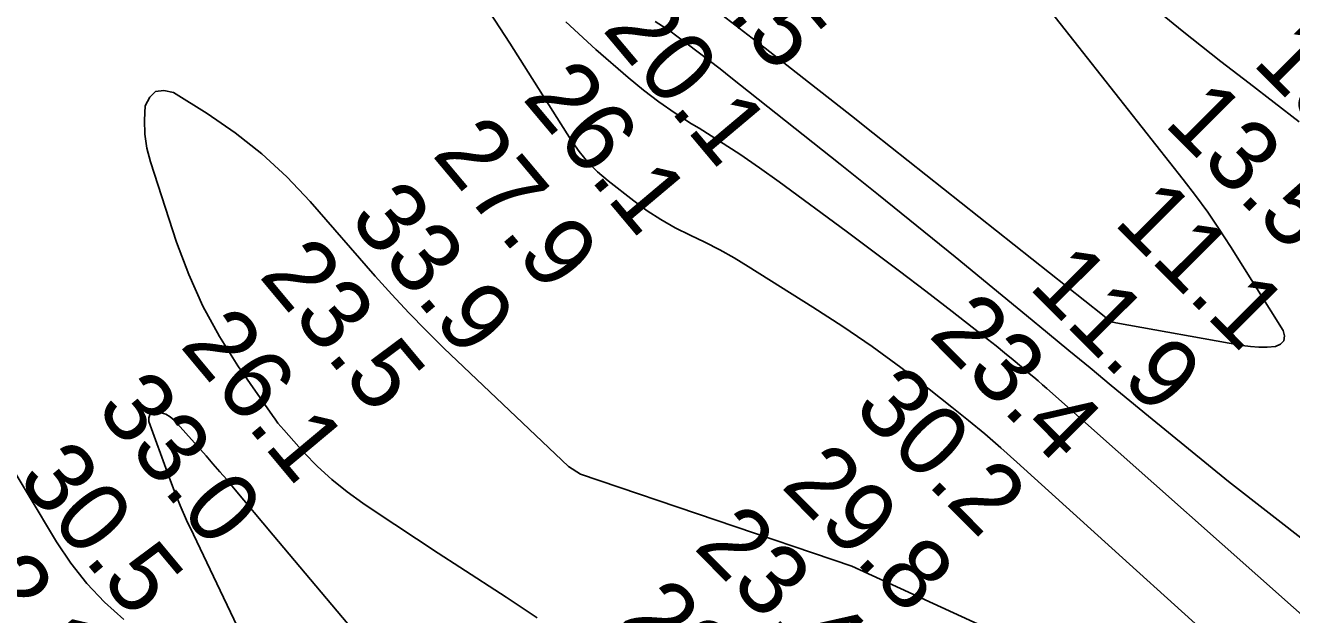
# Model space of a CAD drawing. Extents: x 3161615 to 3199515, y 867541 to 892976.
# Drawn here: x 3185167 to 3186369, y 885199 to 885758 of the extents above; entities that cross this region are included whole.
import ezdxf

# ---------------------------------------------------------------- set-up
doc = ezdxf.new("R2010")
doc.units = 0
for name, color, linetype in [('V-RIVR-RANG', 7, 'Continuous'), ('V-TOPO-DPTH', 7, 'Continuous'), ('V-TOPO-MINR', 7, 'Continuous'), ('V-TOPO-WATR', 7, 'Continuous')]:
    doc.layers.add(name, color=color, linetype=linetype)

msp = doc.modelspace()

# ---------------------------------------------------------------- linework, layer by layer
at = {"layer": 'V-TOPO-DPTH'}
for points in [[(3186199.4, 885476.7), (3186200.7, 885476.3), (3186202.1, 885475.9), (3186321.9, 885454.6), (3186329.8, 885453.6), (3186337.7, 885453), (3186345.6, 885453), (3186353.5, 885453.5), (3186358.3, 885455.9), (3186361.4, 885459), (3186362, 885463.5), (3186360.9, 885468.7), (3186310.8, 885548.5), (3186300.2, 885564.8), (3186289.3, 885580.9), (3186277.8, 885596.6), (3186266, 885612), (3186084.4, 885842.2)], [(3186084.4, 885842.2), (3186266, 885612), (3186277.8, 885596.6), (3186289.3, 885580.9), (3186300.2, 885564.8), (3186310.8, 885548.5), (3186360.9, 885468.7), (3186362, 885463.5), (3186361.4, 885459), (3186358.3, 885455.9), (3186353.5, 885453.5), (3186345.6, 885453), (3186337.7, 885453), (3186329.8, 885453.6), (3186321.9, 885454.6), (3186202.1, 885475.9), (3186200.7, 885476.3), (3186199.4, 885476.7)], [(3185680.1, 885761.4), (3185708.8, 885735.2), (3185739.5, 885708.6), (3185753.9, 885696.7), (3185768.6, 885685.4), (3185783.9, 885674.8), (3185799.6, 885664.7), (3185806.7, 885660.4), (3185826, 885648.3), (3185845.2, 885635.9), (3185863.9, 885623), (3185882.5, 885609.7), (3185946.2, 885562.8), (3185971.6, 885544), (3185996.8, 885525.1), (3186021.9, 885505.9), (3186046.9, 885486.6), (3186080.4, 885460.5), (3186088.5, 885454.1), (3186096.6, 885447.6), (3186104.6, 885441), (3186112.6, 885434.3), (3186120, 885428.1), (3186124.2, 885424.5), (3186128.4, 885420.9), (3186132.6, 885417.2), (3186136.7, 885413.6), (3186404.4, 885176.2)], [(3185828.2, 885767.9), (3185848.9, 885752.2), (3185869.5, 885736.4), (3185890, 885720.4), (3185910.4, 885704.3), (3185930.8, 885688.2), (3185951.2, 885672.1), (3185971.6, 885656), (3186189.6, 885483.5), (3186191.6, 885481.8), (3186195.5, 885478.9), (3186199.4, 885476.7)], [(3186199.4, 885476.7), (3186195.5, 885478.9), (3186191.6, 885481.8), (3186189.6, 885483.5), (3185971.6, 885656), (3185951.2, 885672.1), (3185930.8, 885688.2), (3185910.4, 885704.3), (3185890, 885720.4), (3185869.5, 885736.4), (3185848.9, 885752.2), (3185828.2, 885767.9)]]:
    msp.add_lwpolyline(points, dxfattribs=at)
at = {"layer": 'V-TOPO-MINR'}
for points in [[(3185598.1, 885786), (3185627.2, 885741), (3185685.4, 885649.1), (3185693, 885638.4), (3185701.2, 885628.3), (3185710.4, 885619.2), (3185720.3, 885610.6), (3185744.8, 885591.5), (3185757.4, 885582.3), (3185770.5, 885573.8), (3185784.1, 885566.2), (3185798.1, 885559.2), (3185812.2, 885552.4), (3185826.2, 885545.2), (3185839.8, 885537.5), (3185853.2, 885529.4), (3185914.5, 885490.9), (3185942.9, 885472.4), (3185970.8, 885453.4), (3185998.1, 885433.5), (3186025.1, 885413), (3186046.5, 885396.1), (3186062.3, 885383.4), (3186077.8, 885370.6), (3186093.1, 885357.4), (3186108.2, 885344), (3186215.1, 885247.1), (3186257.7, 885208.6), (3186300.4, 885170.2)], [(3186375.9, 885666.6), (3186352.2, 885684.9), (3186328.5, 885703.3), (3186301.8, 885723.8), (3186265, 885752.8), (3186228.9, 885782.5)], [(3185680.1, 885761.4), (3185708.8, 885735.2), (3185739.5, 885708.6), (3185753.9, 885696.7), (3185768.6, 885685.4), (3185783.9, 885674.8), (3185799.6, 885664.7), (3185806.7, 885660.4), (3185826, 885648.3), (3185845.2, 885635.9), (3185863.9, 885623), (3185882.5, 885609.7), (3185946.2, 885562.8), (3185971.6, 885544), (3185996.8, 885525.1), (3186021.9, 885505.9), (3186046.9, 885486.6), (3186080.4, 885460.5), (3186088.5, 885454.1), (3186096.6, 885447.6), (3186104.6, 885441), (3186112.6, 885434.3), (3186120, 885428.1), (3186124.2, 885424.5), (3186128.4, 885420.9), (3186132.6, 885417.2), (3186136.7, 885413.6), (3186404.4, 885176.2)], [(3185764.9, 885761.7), (3185771.9, 885757.3), (3185778.8, 885752.7), (3185785.5, 885747.8), (3185795.3, 885740.6), (3185805.8, 885732.7), (3185816.2, 885724.8), (3185826.6, 885716.8), (3185836.9, 885708.7), (3185940.5, 885626.4), (3185976.9, 885597.3), (3186013.3, 885568.1), (3186049.5, 885538.6), (3186085.5, 885509.1), (3186117.3, 885482.9), (3186137.4, 885466.4), (3186157.5, 885449.8), (3186177.6, 885433.2), (3186197.7, 885416.6), (3186233, 885387.4), (3186270.9, 885356.4), (3186309, 885325.7), (3186347.5, 885295.5), (3186386.3, 885265.6)], [(3185531.1, 885485.5), (3185515, 885502.7), (3185499.2, 885520.3), (3185437.7, 885591), (3185415.4, 885614.4), (3185391.8, 885636.3), (3185366.4, 885656.1), (3185339.8, 885674.4), (3185307.8, 885694.3), (3185298.7, 885696.3), (3185291, 885695.3), (3185285.4, 885689.9), (3185281.1, 885681.7), (3185280.3, 885668.2), (3185280.7, 885654.8), (3185282.8, 885641.7), (3185286.1, 885628.6), (3185310.9, 885552.5), (3185322.4, 885521.7), (3185335.7, 885491.7), (3185351.5, 885463.1), (3185369.1, 885435.2), (3185401.8, 885388), (3185404.4, 885384.5), (3185407, 885381), (3185409.8, 885377.7), (3185412.6, 885374.4), (3185431.7, 885353.2), (3185444.6, 885339.9), (3185458.2, 885327.3), (3185472.6, 885315.8), (3185487.6, 885304.9), (3185497.5, 885298.3), (3185518, 885284.7), (3185538.5, 885271.1), (3185559.1, 885257.7), (3185579.7, 885244.3), (3185623.6, 885216), (3185653, 885196.3)], [(3185062.3, 885492.8), (3185196.8, 885268.4), (3185210.5, 885248), (3185225.6, 885228.7), (3185242.6, 885211.2), (3185260.9, 885194.7)], [(3186198.3, 885132.2), (3185951.6, 885245.4), (3185694, 885332.5), (3185682.9, 885339.9), (3185564.6, 885452.1), (3185547.7, 885468.6), (3185531.1, 885485.5)], [(3185387.5, 885148.7), (3185326.8, 885275.3), (3185320.4, 885289), (3185314.4, 885302.9), (3185308.7, 885317), (3185303.3, 885331.1), (3185284.7, 885382.5), (3185284.7, 885386), (3185285.6, 885388.8), (3185288.1, 885390.6), (3185291.4, 885391.6), (3185296.3, 885390.8), (3185300.8, 885389.3), (3185304.8, 885386.8), (3185308.5, 885383.6), (3185338.8, 885349.8), (3185345.4, 885342.4), (3185352, 885334.8), (3185358.5, 885327.3), (3185365, 885319.7), (3185402.5, 885274.8), (3185427.7, 885244.7), (3185453, 885214.7), (3185478.3, 885184.7)]]:
    msp.add_lwpolyline(points, dxfattribs=at)
at = {"layer": 'V-TOPO-WATR'}
for points in [[(3186199.4, 885476.7), (3186200.7, 885476.3), (3186202.1, 885475.9), (3186321.9, 885454.6), (3186329.8, 885453.6), (3186337.7, 885453), (3186345.6, 885453), (3186353.5, 885453.5), (3186358.3, 885455.9), (3186361.4, 885459), (3186362, 885463.5), (3186360.9, 885468.7), (3186310.8, 885548.5), (3186300.2, 885564.8), (3186289.3, 885580.9), (3186277.8, 885596.6), (3186266, 885612), (3186084.4, 885842.2)], [(3185828.2, 885767.9), (3185848.9, 885752.2), (3185869.5, 885736.4), (3185890, 885720.4), (3185910.4, 885704.3), (3185930.8, 885688.2), (3185951.2, 885672.1), (3185971.6, 885656), (3186189.6, 885483.5), (3186191.6, 885481.8), (3186195.5, 885478.9), (3186199.4, 885476.7)]]:
    msp.add_lwpolyline(points, dxfattribs=at)

# ---------------------------------------------------------------- texts
at = {"layer": 'V-RIVR-RANG'}
for s, rotation, p in [('8.5', 310.0603, (3185801.2, 885805.6)), ('20.1', 310.0603, (3185713.9, 885754)), ('18.1', 314.8431, (3186330.5, 885721.8)), ('26.1', 310.0603, (3185638, 885688.8)), ('13.5', 314.8431, (3186246.7, 885664.3)), ('27.9', 310.0603, (3185552.3, 885635.4)), ('33.9', 310.0603, (3185473.3, 885573.9)), ('11.1', 314.8431, (3186198.9, 885570.4)), ('23.5', 309.8983, (3185388.1, 885520.4)), ('11.9', 314.8431, (3186118.3, 885509.7)), ('23.4', 314.8431, (3186023.2, 885463.6)), ('26.1', 309.8983, (3185313.1, 885454.2)), ('33.0', 309.8983, (3185233.2, 885393.9)), ('30.2', 314.8431, (3185951.6, 885393.7)), ('30.5', 309.8983, (3185158.5, 885327.4)), ('29.8', 314.8431, (3185883.3, 885320.6)), ('32.1', 309.8983, (3185083.4, 885261.2)), ('23.4', 314.6583, (3185800.4, 885262.6)), ('23.9', 314.6583, (3185729.3, 885192.4))]:
    msp.add_text(s, height=67, rotation=rotation, dxfattribs=at).set_placement(p)

doc.saveas('drawing.dxf')
